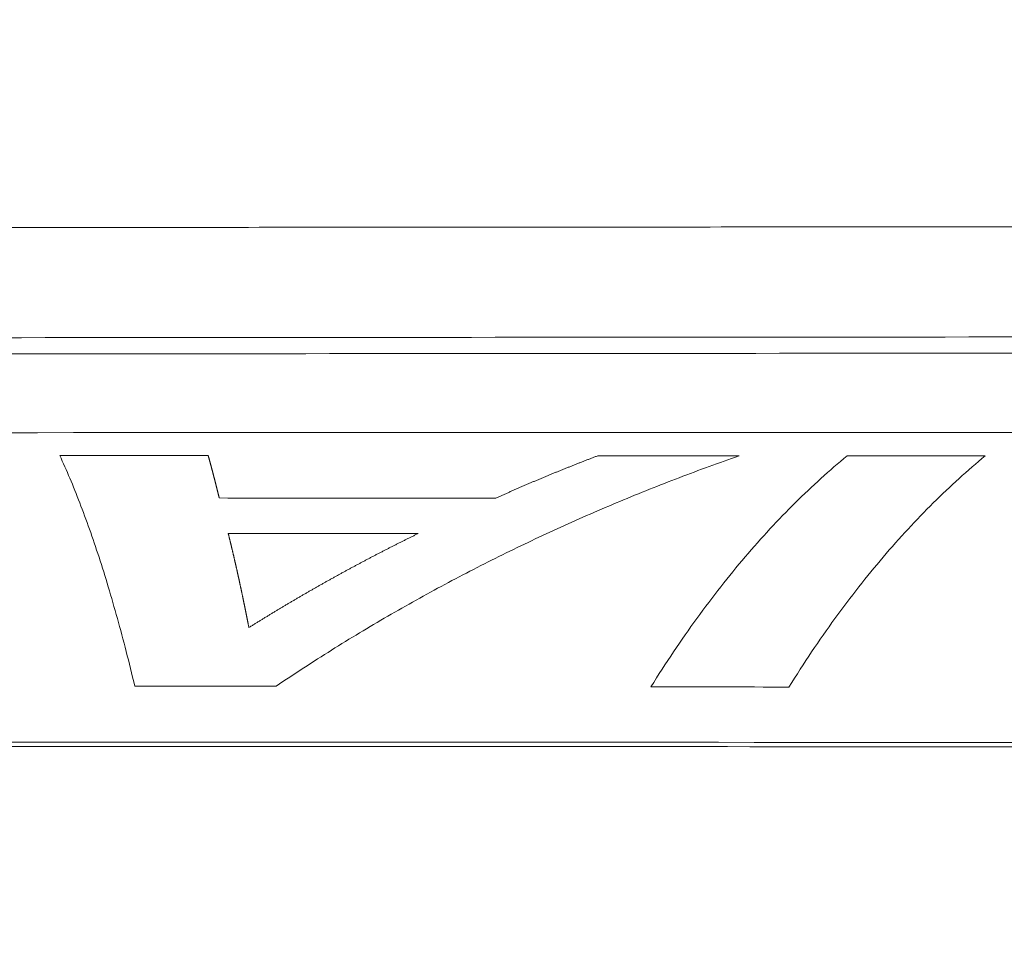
# Model space of a CAD drawing. Header units: millimetres. Extents: x 0 to 594, y 0 to 420.
# Tile 1046 of 1056: x 274.39 to 282.51, y 360.72 to 368.35. Entities that reach past the tile are written whole.
import ezdxf

# ---------------------------------------------------------------- set-up
doc = ezdxf.new("R2010")
doc.units = ezdxf.units.MM
doc.layers.add('1', color=7, linetype='Continuous', true_color=0xffffff)
doc.styles.add('Arial', font='txt')
doc.dimstyles.get("Standard").update_dxf_attribs({"dimtxt": 0.18, "dimasz": 0.18, "dimexe": 0.18, "dimexo": 0.0625, "dimgap": 0.09, "dimtad": 0, "dimtih": 1, "dimtoh": 1, "dimdec": 4, "dimzin": 0, "dimdsep": 46, "dimtxsty": 'Standard', "dimcen": 0.09, "dimadec": 0, "dimazin": 0, "dimtfac": 1, "dimtdec": 4, "dimtofl": 0, "dimtmove": 0, "dimatfit": 3, "dimfxl": 0, "dimtolj": 1, "dimtzin": 0, "dimarcsym": 0})

# ---------------------------------------------------------------- blocks, each defined once
blk = doc.blocks.new('_U4')
at = {"layer": '1', "color": 18, "lineweight": 18}
for p, q in [((145.9116, 334.1767), (145.9116, 389.8618)), ((318.508, 353.4371), (318.508, 389.8618)), ((145.9116, 387.8618), (227.4862, 387.8618)), ((318.508, 387.8618), (236.9333, 387.8618))]:
    blk.add_line(p, q, dxfattribs=at)
at = {"layer": '1', "color": 18}
for points in [[(145.9116, 387.8618), (149.4116, 388.7997), (149.4116, 386.924)], [(318.508, 387.8618), (315.008, 386.924), (315.0079, 388.7997)]]:
    blk.add_solid(points, dxfattribs=at)
at = {"layer": '1', "color": 18, "linetype": 'Continuous', "lineweight": 13, "insert": (229.1717, 385.226), "char_height": 3.5, "attachment_point": 7, "line_spacing_factor": 1.047437, "style": 'Arial'}
blk.add_mtext('\\fArial|b0|i0;\\W1.0000;3.5', dxfattribs=at)

msp = doc.modelspace()

# ---------------------------------------------------------------- linework, layer by layer
at = {"layer": '1', "color": 155, "linetype": 'Continuous', "lineweight": 18}
for points, knots in [([(310.127, 366.6664), (309.5911, 366.666), (308.5912, 366.6653), (307.1934, 366.6642), (305.9936, 366.6634), (304.9738, 366.6626), (304.1168, 366.662), (303.4054, 366.6615), (302.823, 366.6611), (302.3187, 366.6607), (301.8942, 366.6604), (301.5452, 366.6601), (301.1546, 366.6598), (300.6939, 366.6595), (300.1343, 366.6591), (299.5994, 366.6587), (299.0765, 366.6583), (298.5657, 366.658), (298.0669, 366.6576), (297.5801, 366.6572), (296.7884, 366.6567), (295.7275, 366.6559), (294.3628, 366.6549), (293.0635, 366.6539), (291.7943, 366.653), (290.5102, 366.6521), (289.1066, 366.651), (287.5405, 366.6499), (285.8839, 366.6487), (284.1853, 366.6474), (282.1039, 366.6459), (279.6428, 366.6441), (276.8152, 366.6421), (274.0695, 366.6401), (272.0311, 366.6386), (270.6822, 366.6377), (269.9073, 366.6371), (269.0302, 366.6365), (268.0052, 366.6358), (266.8283, 366.6349), (265.4059, 366.6339), (263.7185, 366.6327), (261.7463, 366.6313), (259.6545, 366.6298), (258.2202, 366.6288), (257.5136, 366.6283)], [0, 0, 0, 0, 0.030557, 0.05701, 0.079703, 0.098974, 0.115155, 0.12857, 0.139535, 0.148363, 0.15733, 0.163736, 0.168263, 0.179606, 0.190002, 0.200169, 0.210107, 0.219816, 0.229297, 0.238549, 0.247572, 0.274439, 0.299044, 0.325386, 0.348524, 0.371413, 0.398605, 0.428556, 0.460715, 0.493062, 0.525408, 0.579399, 0.633391, 0.686635, 0.735961, 0.749619, 0.763551, 0.780145, 0.799628, 0.821997, 0.847255, 0.880729, 0.918214, 0.95971, 1, 1, 1, 1]), ([(257.5136, 365.7195), (260.0179, 365.7213), (266.69, 365.726), (277.5299, 365.7337), (287.9495, 365.7414), (295.2433, 365.7467), (298.8898, 365.7494), (300.9742, 365.7509), (302.0159, 365.7516), (309.2726, 365.7569)], [0, 0, 0, 0, 0.166865, 0.444577, 0.722288, 0.861144, 0.930572, 0.965286, 1, 1, 1, 1]), ([(257.5136, 365.5859), (260.0185, 365.5877), (266.6912, 365.5924), (277.5318, 365.6001), (287.9513, 365.6077), (295.2453, 365.6131), (298.8915, 365.6157), (300.9762, 365.6173), (302.0178, 365.618), (308.856, 365.623)], [0, 0, 0, 0, 0.1669, 0.4446, 0.7223, 0.86115, 0.930575, 0.965288, 1, 1, 1, 1]), ([(299.6624, 362.3497), (296.5095, 362.351), (289.4154, 362.3539), (279.9567, 362.3578), (270.498, 362.3617), (264.9804, 362.364), (261.8274, 362.3654)], [0, 0, 0, 0, 0.25, 0.5625, 0.75, 1, 1, 1, 1])]:
    msp.add_open_spline(points, degree=3, knots=knots, dxfattribs=at)
for points in [[(261.8273, 364.9449), (274.4389, 364.9477), (287.0505, 364.9509), (299.6622, 364.9539)], [(299.6624, 362.3853), (287.0508, 362.3906), (274.4391, 362.3958), (261.8275, 362.4012)]]:
    msp.add_open_spline(points, degree=3, dxfattribs=at)
at = {"layer": '1', "color": 155, "linetype": 'Continuous', "lineweight": 13}
for points, knots in [([(275.3395, 362.8573), (275.2931, 363.0521), (275.2452, 363.2384), (275.1468, 363.5931), (275.0963, 363.7615), (274.9928, 364.0795), (274.9398, 364.2291), (274.8319, 364.5089), (274.7769, 364.639), (274.7209, 364.759)], [0, 0, 0, 0, 0.25, 0.25, 0.5, 0.5, 0.75, 0.75, 1, 1, 1, 1]), ([(275.9451, 364.7586), (275.9456, 364.757), (275.9465, 364.7537), (275.9479, 364.7487), (275.9493, 364.7438), (275.9507, 364.7388), (275.9521, 364.7338), (275.9535, 364.7288), (275.9549, 364.7238), (275.9563, 364.7188), (275.9577, 364.7138), (275.9591, 364.7088), (275.9605, 364.7037), (275.9619, 364.6987), (275.9633, 364.6936), (275.9647, 364.6885), (275.9661, 364.6834), (275.9675, 364.6783), (275.9688, 364.6732), (275.9702, 364.6681), (275.9716, 364.6629), (275.973, 364.6578), (275.9744, 364.6526), (275.9758, 364.6474), (275.9772, 364.6423), (275.9785, 364.6371), (275.9799, 364.6319), (275.9813, 364.6267), (275.9827, 364.6214), (275.9841, 364.6162), (275.9855, 364.6109), (275.9868, 364.6057), (275.9882, 364.6004), (275.9896, 364.5951), (275.991, 364.5898), (275.9924, 364.5845), (275.9937, 364.5792), (275.9951, 364.5739), (275.9965, 364.5686), (275.9979, 364.5632), (275.9992, 364.5578), (276.0006, 364.5525), (276.002, 364.5471), (276.0034, 364.5417), (276.0047, 364.5363), (276.0061, 364.5309), (276.0075, 364.5255), (276.0088, 364.52), (276.0102, 364.5146), (276.0116, 364.5091), (276.013, 364.5036), (276.0143, 364.4982), (276.0157, 364.4927), (276.0171, 364.4872), (276.0184, 364.4817), (276.0198, 364.4761), (276.0211, 364.4706), (276.0225, 364.4651), (276.0239, 364.4595), (276.0252, 364.4539), (276.0266, 364.4483), (276.028, 364.4428), (276.0293, 364.4372), (276.0307, 364.4315), (276.032, 364.4259), (276.0334, 364.4203), (276.0347, 364.4146), (276.0357, 364.4109), (276.0361, 364.409)], [0, 0, 0, 0, 0.015152, 0.030303, 0.045455, 0.060606, 0.075758, 0.090909, 0.106061, 0.121212, 0.136364, 0.151515, 0.166667, 0.181818, 0.19697, 0.212121, 0.227273, 0.242424, 0.257576, 0.272727, 0.287879, 0.303031, 0.318182, 0.333334, 0.348485, 0.363637, 0.378788, 0.39394, 0.409091, 0.424243, 0.439394, 0.454546, 0.469697, 0.484849, 0.5, 0.515152, 0.530303, 0.545455, 0.560606, 0.575758, 0.590909, 0.606061, 0.621212, 0.636364, 0.651515, 0.666667, 0.681818, 0.69697, 0.712121, 0.727273, 0.742424, 0.757576, 0.772727, 0.787879, 0.80303, 0.818182, 0.833333, 0.848485, 0.863636, 0.878788, 0.893939, 0.909091, 0.924242, 0.939394, 0.954545, 0.969697, 0.984848, 1, 1, 1, 1]), ([(280.3246, 364.7569), (280.1594, 364.6994), (279.9948, 364.6393), (279.6667, 364.5139), (279.5033, 364.4486), (279.1778, 364.3128), (279.0158, 364.2422), (278.6933, 364.0956), (278.5328, 364.0196), (278.2135, 363.8619), (278.0547, 363.7803), (277.739, 363.6114), (277.5821, 363.5241), (277.2705, 363.3435), (277.1158, 363.2502), (276.8087, 363.0576), (276.6564, 362.9583), (276.5053, 362.8558)], [0, 0, 0, 0, 0.125, 0.125, 0.25, 0.25, 0.375, 0.375, 0.5, 0.5, 0.625, 0.625, 0.75, 0.75, 0.875, 0.875, 1, 1, 1, 1]), ([(278.3171, 364.4075), (278.3213, 364.4095), (278.3297, 364.4133), (278.3424, 364.4189), (278.355, 364.4246), (278.3677, 364.4303), (278.3804, 364.4359), (278.393, 364.4416), (278.4057, 364.4472), (278.4184, 364.4528), (278.4311, 364.4584), (278.4437, 364.464), (278.4564, 364.4696), (278.4691, 364.4752), (278.4818, 364.4807), (278.4945, 364.4863), (278.5072, 364.4918), (278.5199, 364.4973), (278.5326, 364.5028), (278.5453, 364.5083), (278.558, 364.5138), (278.5707, 364.5192), (278.5835, 364.5247), (278.5962, 364.5301), (278.6089, 364.5356), (278.6216, 364.541), (278.6344, 364.5464), (278.6471, 364.5518), (278.6598, 364.5571), (278.6726, 364.5625), (278.6853, 364.5679), (278.6981, 364.5732), (278.7108, 364.5785), (278.7236, 364.5838), (278.7363, 364.5892), (278.7491, 364.5944), (278.7618, 364.5997), (278.7746, 364.605), (278.7874, 364.6102), (278.8001, 364.6155), (278.8129, 364.6207), (278.8257, 364.6259), (278.8385, 364.6311), (278.8512, 364.6363), (278.864, 364.6415), (278.8768, 364.6467), (278.8896, 364.6518), (278.9024, 364.657), (278.9152, 364.6621), (278.928, 364.6672), (278.9408, 364.6723), (278.9536, 364.6774), (278.9664, 364.6825), (278.9792, 364.6876), (278.992, 364.6927), (279.0048, 364.6977), (279.0176, 364.7027), (279.0305, 364.7078), (279.0433, 364.7128), (279.0561, 364.7178), (279.0689, 364.7227), (279.0818, 364.7277), (279.0946, 364.7327), (279.1074, 364.7376), (279.1203, 364.7426), (279.1331, 364.7475), (279.146, 364.7524), (279.1545, 364.7557), (279.1588, 364.7573)], [0, 0, 0, 0, 0.015152, 0.030303, 0.045455, 0.060606, 0.075758, 0.090909, 0.106061, 0.121212, 0.136364, 0.151515, 0.166667, 0.181818, 0.19697, 0.212121, 0.227272, 0.242424, 0.257575, 0.272727, 0.287878, 0.30303, 0.318181, 0.333333, 0.348484, 0.363636, 0.378787, 0.393939, 0.40909, 0.424242, 0.439394, 0.454545, 0.469697, 0.484848, 0.5, 0.515151, 0.530303, 0.545454, 0.560606, 0.575757, 0.590909, 0.60606, 0.621212, 0.636363, 0.651515, 0.666666, 0.681818, 0.696969, 0.712121, 0.727272, 0.742424, 0.757576, 0.772727, 0.787879, 0.80303, 0.818182, 0.833333, 0.848485, 0.863636, 0.878788, 0.893939, 0.909091, 0.924242, 0.939394, 0.954545, 0.969697, 0.984848, 1, 1, 1, 1]), ([(279.5967, 362.8512), (279.7198, 363.049), (279.8464, 363.2373), (280.1058, 363.5945), (280.2385, 363.7633), (280.5093, 364.0813), (280.6474, 364.2303), (280.928, 364.5085), (281.0706, 364.6375), (281.2151, 364.7565)], [0, 0, 0, 0, 0.25, 0.25, 0.5, 0.5, 0.75, 0.75, 1, 1, 1, 1]), ([(282.3542, 364.7559), (282.2096, 364.6369), (282.067, 364.5077), (281.7862, 364.2294), (281.6481, 364.0802), (281.3772, 363.7621), (281.2445, 363.5932), (280.985, 363.2358), (280.8584, 363.0474), (280.7352, 362.8495)], [0, 0, 0, 0, 0.25, 0.25, 0.5, 0.5, 0.75, 0.75, 1, 1, 1, 1]), ([(276.0361, 364.409), (276.4163, 364.4087), (277.1766, 364.4083), (277.9369, 364.4078), (278.3171, 364.4075)], [0, 0, 0, 0, 0.499998, 1, 1, 1, 1]), ([(276.1105, 364.1168), (276.111, 364.1149), (276.1119, 364.1109), (276.1134, 364.1049), (276.1149, 364.0989), (276.1164, 364.0929), (276.1179, 364.0869), (276.1194, 364.0809), (276.1208, 364.0749), (276.1223, 364.0689), (276.1238, 364.0628), (276.1253, 364.0568), (276.1267, 364.0507), (276.1282, 364.0447), (276.1297, 364.0386), (276.1312, 364.0325), (276.1326, 364.0264), (276.1341, 364.0203), (276.1356, 364.0142), (276.1371, 364.008), (276.1385, 364.0019), (276.14, 363.9957), (276.1415, 363.9896), (276.1429, 363.9834), (276.1444, 363.9772), (276.1459, 363.9711), (276.1473, 363.9649), (276.1488, 363.9587), (276.1503, 363.9524), (276.1517, 363.9462), (276.1532, 363.94), (276.1546, 363.9337), (276.1561, 363.9275), (276.1576, 363.9212), (276.159, 363.9149), (276.1605, 363.9087), (276.1619, 363.9024), (276.1634, 363.8961), (276.1648, 363.8898), (276.1663, 363.8834), (276.1677, 363.8771), (276.1692, 363.8708), (276.1706, 363.8644), (276.1721, 363.8581), (276.1735, 363.8517), (276.175, 363.8453), (276.1764, 363.8389), (276.1779, 363.8325), (276.1793, 363.8261), (276.1808, 363.8197), (276.1822, 363.8133), (276.1836, 363.8068), (276.1851, 363.8004), (276.1865, 363.7939), (276.188, 363.7875), (276.1894, 363.781), (276.1908, 363.7745), (276.1923, 363.768), (276.1937, 363.7615), (276.1951, 363.755), (276.1966, 363.7485), (276.198, 363.7419), (276.1994, 363.7354), (276.2009, 363.7288), (276.2023, 363.7223), (276.2037, 363.7157), (276.2052, 363.7091), (276.2066, 363.7025), (276.208, 363.6959), (276.2094, 363.6893), (276.2109, 363.6827), (276.2123, 363.6761), (276.2137, 363.6695), (276.2151, 363.6628), (276.2165, 363.6562), (276.218, 363.6495), (276.2194, 363.6428), (276.2208, 363.6361), (276.2222, 363.6294), (276.2236, 363.6227), (276.225, 363.616), (276.2265, 363.6093), (276.2279, 363.6026), (276.2293, 363.5958), (276.2307, 363.5891), (276.2321, 363.5823), (276.2335, 363.5756), (276.2349, 363.5688), (276.2363, 363.562), (276.2377, 363.5552), (276.2391, 363.5484), (276.2405, 363.5416), (276.2419, 363.5348), (276.2433, 363.5279), (276.2447, 363.5211), (276.2461, 363.5142), (276.2475, 363.5074), (276.2489, 363.5005), (276.2503, 363.4936), (276.2517, 363.4867), (276.2531, 363.4798), (276.2545, 363.4729), (276.2559, 363.466), (276.2573, 363.4591), (276.2587, 363.4521), (276.2601, 363.4452), (276.2615, 363.4382), (276.2629, 363.4313), (276.2643, 363.4243), (276.2656, 363.4173), (276.267, 363.4103), (276.2684, 363.4033), (276.2698, 363.3963), (276.2712, 363.3893), (276.2726, 363.3823), (276.2739, 363.3753), (276.2753, 363.3682), (276.2767, 363.3612), (276.2781, 363.3541), (276.2794, 363.347), (276.2804, 363.3423), (276.2808, 363.3399)], [0, 0, 0, 0, 0.008403, 0.016807, 0.02521, 0.033613, 0.042017, 0.05042, 0.058824, 0.067227, 0.07563, 0.084034, 0.092437, 0.10084, 0.109244, 0.117647, 0.126051, 0.134454, 0.142857, 0.151261, 0.159664, 0.168067, 0.176471, 0.184874, 0.193278, 0.201681, 0.210084, 0.218488, 0.226891, 0.235295, 0.243698, 0.252101, 0.260505, 0.268908, 0.277311, 0.285715, 0.294118, 0.302522, 0.310925, 0.319328, 0.327732, 0.336135, 0.344538, 0.352942, 0.361345, 0.369749, 0.378152, 0.386555, 0.394959, 0.403362, 0.411765, 0.420169, 0.428572, 0.436976, 0.445379, 0.453782, 0.462186, 0.470589, 0.478992, 0.487396, 0.495799, 0.504202, 0.512606, 0.521009, 0.529413, 0.537816, 0.546219, 0.554623, 0.563026, 0.571429, 0.579833, 0.588236, 0.596639, 0.605043, 0.613446, 0.621849, 0.630253, 0.638656, 0.647059, 0.655463, 0.663866, 0.67227, 0.680673, 0.689076, 0.69748, 0.705883, 0.714286, 0.72269, 0.731093, 0.739496, 0.7479, 0.756303, 0.764706, 0.77311, 0.781513, 0.789916, 0.79832, 0.806723, 0.815126, 0.82353, 0.831933, 0.840336, 0.84874, 0.857143, 0.865546, 0.87395, 0.882353, 0.890756, 0.89916, 0.907563, 0.915966, 0.92437, 0.932773, 0.941177, 0.94958, 0.957983, 0.966387, 0.97479, 0.983193, 0.991597, 1, 1, 1, 1]), ([(276.2808, 363.3399), (276.2847, 363.3423), (276.2923, 363.3471), (276.3038, 363.3543), (276.3153, 363.3615), (276.3268, 363.3687), (276.3383, 363.3759), (276.3498, 363.383), (276.3614, 363.3901), (276.3729, 363.3973), (276.3844, 363.4044), (276.3959, 363.4115), (276.4075, 363.4186), (276.419, 363.4256), (276.4306, 363.4327), (276.4421, 363.4398), (276.4537, 363.4468), (276.4652, 363.4538), (276.4768, 363.4609), (276.4883, 363.4679), (276.4999, 363.4749), (276.5115, 363.4818), (276.5231, 363.4888), (276.5346, 363.4958), (276.5462, 363.5027), (276.5578, 363.5096), (276.5694, 363.5166), (276.581, 363.5235), (276.5926, 363.5304), (276.6042, 363.5373), (276.6158, 363.5441), (276.6275, 363.551), (276.6391, 363.5579), (276.6507, 363.5647), (276.6623, 363.5715), (276.674, 363.5783), (276.6856, 363.5852), (276.6972, 363.5919), (276.7089, 363.5987), (276.7205, 363.6055), (276.7322, 363.6123), (276.7439, 363.619), (276.7555, 363.6257), (276.7672, 363.6325), (276.7788, 363.6392), (276.7905, 363.6459), (276.8022, 363.6526), (276.8139, 363.6592), (276.8256, 363.6659), (276.8373, 363.6726), (276.8489, 363.6792), (276.8606, 363.6858), (276.8723, 363.6924), (276.8841, 363.6991), (276.8958, 363.7056), (276.9075, 363.7122), (276.9192, 363.7188), (276.9309, 363.7254), (276.9426, 363.7319), (276.9544, 363.7385), (276.9661, 363.745), (276.9778, 363.7515), (276.9896, 363.758), (277.0013, 363.7645), (277.0131, 363.771), (277.0248, 363.7774), (277.0366, 363.7839), (277.0483, 363.7903), (277.0601, 363.7968), (277.0719, 363.8032), (277.0836, 363.8096), (277.0954, 363.816), (277.1072, 363.8224), (277.119, 363.8288), (277.1308, 363.8351), (277.1425, 363.8415), (277.1543, 363.8478), (277.1661, 363.8542), (277.1779, 363.8605), (277.1897, 363.8668), (277.2015, 363.8731), (277.2134, 363.8794), (277.2252, 363.8856), (277.237, 363.8919), (277.2488, 363.8982), (277.2606, 363.9044), (277.2725, 363.9106), (277.2843, 363.9168), (277.2961, 363.923), (277.308, 363.9292), (277.3198, 363.9354), (277.3317, 363.9416), (277.3435, 363.9478), (277.3554, 363.9539), (277.3672, 363.96), (277.3791, 363.9662), (277.3909, 363.9723), (277.4028, 363.9784), (277.4147, 363.9845), (277.4266, 363.9906), (277.4384, 363.9966), (277.4503, 364.0027), (277.4622, 364.0087), (277.4741, 364.0148), (277.486, 364.0208), (277.4979, 364.0268), (277.5098, 364.0328), (277.5217, 364.0388), (277.5336, 364.0448), (277.5455, 364.0508), (277.5574, 364.0567), (277.5693, 364.0627), (277.5812, 364.0686), (277.5932, 364.0745), (277.6051, 364.0804), (277.617, 364.0863), (277.6289, 364.0922), (277.6409, 364.0981), (277.6528, 364.104), (277.6648, 364.1098), (277.6727, 364.1137), (277.6767, 364.1157)], [0, 0, 0, 0, 0.008403, 0.016807, 0.02521, 0.033613, 0.042017, 0.05042, 0.058823, 0.067227, 0.07563, 0.084033, 0.092437, 0.10084, 0.109243, 0.117647, 0.12605, 0.134453, 0.142857, 0.15126, 0.159663, 0.168067, 0.17647, 0.184873, 0.193276, 0.20168, 0.210083, 0.218486, 0.22689, 0.235293, 0.243696, 0.2521, 0.260503, 0.268906, 0.27731, 0.285713, 0.294116, 0.30252, 0.310923, 0.319326, 0.327729, 0.336133, 0.344536, 0.352939, 0.361343, 0.369746, 0.378149, 0.386553, 0.394956, 0.403359, 0.411763, 0.420166, 0.428569, 0.436973, 0.445376, 0.453779, 0.462183, 0.470586, 0.478989, 0.487393, 0.495796, 0.5042, 0.512603, 0.521006, 0.52941, 0.537813, 0.546216, 0.55462, 0.563023, 0.571427, 0.57983, 0.588233, 0.596637, 0.60504, 0.613443, 0.621847, 0.63025, 0.638654, 0.647057, 0.65546, 0.663864, 0.672267, 0.680671, 0.689074, 0.697477, 0.705881, 0.714284, 0.722688, 0.731091, 0.739495, 0.747898, 0.756301, 0.764705, 0.773108, 0.781512, 0.789915, 0.798318, 0.806722, 0.815125, 0.823529, 0.831932, 0.840336, 0.848739, 0.857142, 0.865546, 0.873949, 0.882353, 0.890756, 0.899159, 0.907563, 0.915966, 0.92437, 0.932773, 0.941176, 0.94958, 0.957983, 0.966387, 0.97479, 0.983193, 0.991597, 1, 1, 1, 1])]:
    msp.add_open_spline(points, degree=3, knots=knots, dxfattribs=at)
for points in [[(274.7209, 364.759), (275.129, 364.7589), (275.5371, 364.7588), (275.9451, 364.7586)], [(279.1588, 364.7573), (279.5474, 364.7572), (279.936, 364.7571), (280.3246, 364.7569)], [(281.2151, 364.7565), (281.5948, 364.7563), (281.9745, 364.7561), (282.3542, 364.7559)], [(277.6767, 364.1157), (277.1546, 364.1161), (276.6325, 364.1165), (276.1105, 364.1168)], [(276.5053, 362.8558), (276.1167, 362.8563), (275.7281, 362.8568), (275.3395, 362.8573)], [(280.7352, 362.8495), (280.3557, 362.85), (279.9762, 362.8506), (279.5967, 362.8512)]]:
    msp.add_open_spline(points, degree=3, dxfattribs=at)

# ---------------------------------------------------------------- dimensions: what is measured, and where the dimension line sits
at = {"layer": '1', "color": 18, "linetype": 'Continuous', "lineweight": 13}
dim = msp.add_linear_dim(base=(145.9116, 387.8618), p1=(318.508, 353.4371), p2=(145.9116, 334.1767), dimstyle='Standard', override={"dimtxt": 3.5, "dimasz": 3.5, "dimexe": 2, "dimexo": 0, "dimgap": 1.5, "dimtih": 1, "dimtoh": 1, "dimdec": 1, "dimlfac": 0.02, "dimdsep": 46, "dimlunit": 2, "dimtxsty": 'Arial', "dimsah": 1, "dimse1": 0, "dimse2": 0, "dimsd1": 0, "dimsd2": 0, "dimclrd": 18, "dimclre": 18, "dimclrt": 18, "dimtol": 0, "dimtm": -0.1, "dimtfac": 1, "dimtdec": 2, "dimtofl": 1, "dimtmove": 0, "dimlwd": 18, "dimlwe": 18}, dxfattribs=at)
dim.commit()
dim.dimension.update_dxf_attribs({"geometry": '_U4', "text_midpoint": (232.2098, 387.8618), "dimtype": 160})

doc.saveas('drawing.dxf')
